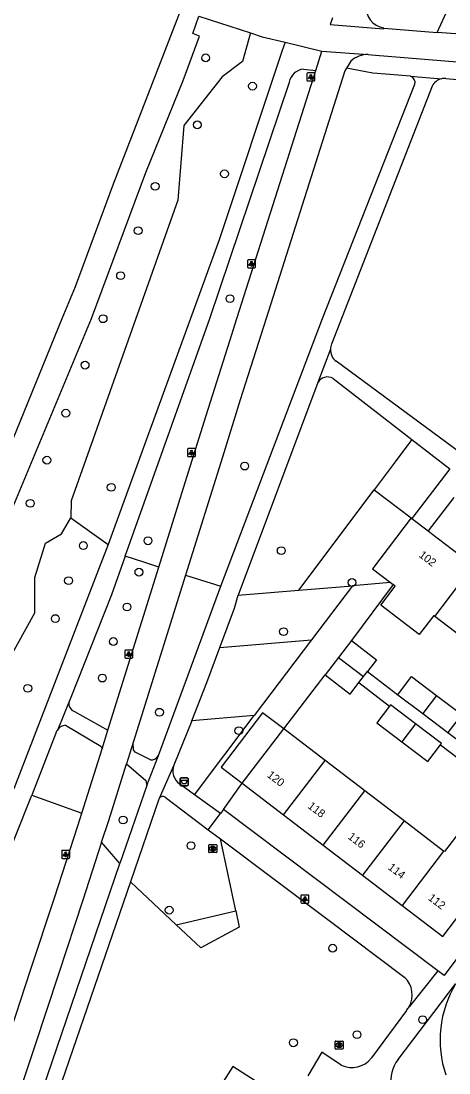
# Model space of a CAD drawing. Extents: x 159040 to 160094, y 381214 to 382518.
# Drawn here: x 159296.5 to 159350, y 381905.8 to 382037.2 of the extents above; entities that cross this region are included whole.
import ezdxf

# ---------------------------------------------------------------- set-up
doc = ezdxf.new("R2010")
doc.units = 0
for name, color, linetype in [('IMGEO_Afvalbak', 7, 'Continuous'), ('IMGEO_Berm_groen', 7, 'Continuous'), ('IMGEO_Boom', 7, 'Continuous'), ('IMGEO_Fietspad_gesloten', 7, 'Continuous'), ('IMGEO_Fietspad_open', 7, 'Continuous'), ('IMGEO_Groenvoorziening', 7, 'Continuous'), ('IMGEO_Lichtpunt', 7, 'Continuous'), ('IMGEO_Pand', 7, 'Continuous'), ('IMGEO_Pand_nummerreeks', 7, 'Continuous'), ('IMGEO_Rijbaan_lokaal_open', 7, 'Continuous'), ('IMGEO_Rioolput', 7, 'Continuous'), ('IMGEO_Terreindeel_open', 7, 'Continuous'), ('IMGEO_Voetpad_gesloten', 7, 'Continuous'), ('IMGEO_Voetpad_open', 7, 'Continuous'), ('IMGEO_Waterloop', 7, 'Continuous')]:
    doc.layers.add(name, color=color, linetype=linetype)

msp = doc.modelspace()

# ---------------------------------------------------------------- linework, layer by layer
at = {"layer": 'IMGEO_Afvalbak'}
for p, q in [((159316.42, 381941.74), (159316.42, 381942.54)), ((159316.42, 381942.54), (159316.42, 381941.74)), ((159316.52, 381942.64), (159317.31, 381942.64)), ((159317.31, 381942.64), (159316.52, 381942.64)), ((159317.31, 381941.64), (159316.52, 381941.64)), ((159316.52, 381941.64), (159317.31, 381941.64)), ((159317.41, 381942.54), (159317.41, 381941.74)), ((159317.41, 381941.74), (159317.41, 381942.54))]:
    msp.add_line(p, q, dxfattribs=at)
msp.add_lwpolyline([(159316.56, 381942.36), (159317.26, 381942.36), (159317.12, 381941.89), (159316.71, 381941.89), (159316.56, 381942.36)], dxfattribs=at)
for centre, start, end in [((159316.52, 381942.54), 90, 180), ((159316.52, 381942.54), 90, 180), ((159316.52, 381941.74), 180, 270), ((159316.52, 381941.74), 180, 270), ((159317.31, 381942.54), 0, 90), ((159317.31, 381942.54), 360, 90), ((159317.31, 381941.74), 270, 0), ((159317.31, 381941.74), 270, 0)]:
    msp.add_arc(centre, 0.1, start, end, dxfattribs=at)
at = {"layer": 'IMGEO_Berm_groen'}
msp.add_lwpolyline([(159308.88, 381931.92), (159306.61, 381934.6)], dxfattribs=at)
at = {"layer": 'IMGEO_Boom'}
for centre in [(159319.6, 382032.56), (159325.46, 382029.03), (159318.56, 382024.2), (159321.96, 382018.08), (159313.29, 382016.52), (159311.18, 382010.98), (159308.98, 382005.36), (159322.65, 382002.49), (159306.79, 381999.98), (159304.54, 381994.19), (159302.14, 381988.19), (159299.77, 381982.32), (159324.48, 381981.58), (159307.81, 381978.92), (159297.69, 381976.93), (159304.32, 381971.65), (159312.41, 381972.25), (159329.05, 381971.02), (159311.27, 381968.33), (159302.48, 381967.27), (159337.89, 381967.04), (159309.78, 381963.97), (159300.83, 381962.53), (159329.34, 381960.9), (159308.07, 381959.66), (159306.69, 381955.1), (159297.38, 381953.82), (159313.83, 381950.83), (159323.76, 381948.53), (159309.29, 381937.37), (159317.77, 381934.17), (159315.05, 381926.11), (159335.48, 381921.36), (159346.72, 381912.43), (159330.57, 381909.55), (159338.52, 381910.56)]:
    msp.add_circle(centre, 0.489, dxfattribs=at)
at = {"layer": 'IMGEO_Fietspad_gesloten'}
for points in [[(159335.44, 382037.58), (159335.16, 382036.74), (159341.84, 382036.2), (159341.85, 382036.29)], [(159333.38, 382031), (159334.14, 382033.39)], [(159334.14, 382033.39), (159339.89, 382032.98)], [(159313.76, 381968.95), (159316.85, 381978.85), (159319.68, 381987.89), (159322.64, 381997.24), (159323.52, 382000), (159329.21, 382017.91), (159333.38, 382031)], [(159337.22, 382031.29), (159337.01, 382030.94), (159327.17, 382000), (159323.93, 381989.85), (159321.7, 381982.69), (159317.09, 381967.97)], [(159337.75, 382032.16), (159337.22, 382031.29)], [(159307.39, 381948.59), (159313.76, 381968.95)], [(159317.09, 381967.97), (159310.55, 381947.07)], [(159306.67, 381946.27), (159307.39, 381948.59)], [(159310.55, 381947.07), (159309.71, 381944.39)], [(159304.14, 381938.24), (159306.67, 381946.27)], [(159306.61, 381934.6), (159307.49, 381937.3), (159309.71, 381944.39)], [(159279.71, 381866.01), (159282.1, 381872.64), (159285.35, 381881.89), (159288.61, 381891.31), (159291.65, 381900.27), (159294.67, 381909.28), (159297.74, 381918.63), (159300.71, 381927.65), (159303.63, 381936.63), (159304.14, 381938.24)], [(159306.61, 381934.6), (159304.26, 381927.37), (159301.22, 381918.11), (159298.23, 381909.03), (159295.19, 381899.96), (159292.11, 381890.78), (159288.96, 381881.64), (159285.74, 381872.49), (159282.57, 381863.66), (159282.04, 381862.23)]]:
    msp.add_lwpolyline(points, dxfattribs=at)
for centre, radius, start, end in [((159342.28, 382038.91), 2.65, 174.304, 260.6408), ((159339.88, 382029.79), 3.19, 89.843, 131.8905)]:
    msp.add_arc(centre, radius, start, end, dxfattribs=at)
at = {"layer": 'IMGEO_Fietspad_open'}
for points in [[(159318.77, 382037.77), (159325.19, 382035.69)], [(159341.85, 382036.29), (159348.52, 382035.75)], [(159325.19, 382035.69), (159326.65, 382035.21), (159329.52, 382034.51)], [(159350.85, 382035.56), (159348.52, 382035.75)], [(159329.52, 382034.51), (159334.14, 382033.39)], [(159339.89, 382032.98), (159340.32, 382032.95), (159371.87, 382030.37)]]:
    msp.add_lwpolyline(points, dxfattribs=at)
at = {"layer": 'IMGEO_Groenvoorziening'}
for points in [[(159288.75, 381958.83), (159293.87, 381972.53), (159305.33, 382000), (159312.15, 382018.25), (159316.8, 382029.74), (159318.84, 382035.28), (159317.99, 382035.62), (159318.77, 382037.77)], [(159325.19, 382035.69), (159324.2, 382032.11), (159321.67, 382030.2), (159316.87, 382024.11), (159316.15, 382014.79), (159302.8, 381977.23), (159302.78, 381975.1)], [(159345.37, 381984.91), (159343.27, 381982.11), (159340.66, 381978.63)], [(159350.13, 381981.23), (159345.36, 381975.05)], [(159331.24, 381966.09), (159340.66, 381978.63)], [(159340.66, 381978.63), (159345.28, 381975.11)], [(159295.01, 381957.37), (159298.27, 381963.26), (159298.27, 381967.65), (159299.61, 381971.95), (159301.61, 381973.1), (159302.78, 381975.1)], [(159302.78, 381975.1), (159307.42, 381971.79)], [(159313.76, 381968.95), (159312, 381969.52), (159309.55, 381970.32)], [(159317.09, 381967.97), (159321.51, 381966.58)], [(159331.24, 381966.09), (159337.95, 381966.64)], [(159337.95, 381966.64), (159332.82, 381959.86)], [(159343.04, 381966.77), (159337.81, 381959.79)], [(159342.7, 381967.03), (159337.95, 381966.64)], [(159323.65, 381965.47), (159331.24, 381966.09)], [(159321.39, 381958.92), (159332.82, 381959.86)], [(159332.82, 381959.86), (159325.68, 381950.41)], [(159329.36, 381948.74), (159334.53, 381955.49)], [(159329.36, 381948.74), (159326.71, 381950.77), (159321.53, 381943.98), (159324.18, 381941.96)], [(159325.68, 381950.41), (159317.86, 381949.77)], [(159318.21, 381940.53), (159325.68, 381950.41)], [(159321.82, 381938.68), (159324.18, 381941.96)], [(159297.9, 381940.46), (159301.6, 381939.14), (159304.14, 381938.24)], [(159323.36, 381926.04), (159321.46, 381935.01)], [(159310.21, 381929.63), (159315.94, 381924.27)], [(159315.94, 381924.27), (159323.36, 381926.04)], [(159323.36, 381926.04), (159323.8, 381924), (159319.01, 381921.39), (159315.94, 381924.27)], [(159330.31, 381901.89), (159322.99, 381906.6), (159298.02, 381867.31)]]:
    msp.add_lwpolyline(points, dxfattribs=at)
at = {"layer": 'IMGEO_Lichtpunt'}
for p, q in [((159332.25, 382030.58), (159332.25, 382029.78)), ((159332.25, 382030.58), (159332.25, 382029.78)), ((159333.15, 382030.68), (159332.35, 382030.68)), ((159333.15, 382030.68), (159332.35, 382030.68)), ((159332.35, 382029.68), (159333.15, 382029.68)), ((159332.35, 382029.68), (159333.15, 382029.68)), ((159333.25, 382029.78), (159333.25, 382030.58)), ((159333.25, 382029.78), (159333.25, 382030.58)), ((159325.74, 382007.34), (159324.93, 382007.34)), ((159325.74, 382007.34), (159324.93, 382007.34)), ((159324.83, 382007.24), (159324.83, 382006.44)), ((159324.83, 382007.24), (159324.83, 382006.44)), ((159324.93, 382006.34), (159325.74, 382006.34)), ((159324.93, 382006.34), (159325.74, 382006.34)), ((159325.83, 382006.44), (159325.83, 382007.24)), ((159325.83, 382006.44), (159325.83, 382007.24)), ((159317.33, 381983.67), (159317.33, 381982.86)), ((159317.33, 381983.67), (159317.33, 381982.86)), ((159318.24, 381983.76), (159317.43, 381983.76)), ((159318.24, 381983.76), (159317.43, 381983.76)), ((159318.33, 381982.86), (159318.33, 381983.67)), ((159318.33, 381982.86), (159318.33, 381983.67)), ((159317.43, 381982.77), (159318.24, 381982.77)), ((159317.43, 381982.77), (159318.24, 381982.77)), ((159309.5, 381958.5), (159309.5, 381957.69)), ((159309.5, 381958.5), (159309.5, 381957.69)), ((159310.4, 381958.59), (159309.6, 381958.59)), ((159310.4, 381958.59), (159309.6, 381958.59)), ((159309.6, 381957.6), (159310.4, 381957.6)), ((159309.6, 381957.6), (159310.4, 381957.6)), ((159310.5, 381957.69), (159310.5, 381958.5)), ((159310.5, 381957.69), (159310.5, 381958.5)), ((159301.62, 381933.48), (159301.62, 381932.67)), ((159301.62, 381933.48), (159301.62, 381932.67)), ((159302.52, 381933.57), (159301.71, 381933.57)), ((159302.52, 381933.57), (159301.71, 381933.57)), ((159301.71, 381932.58), (159302.52, 381932.58)), ((159301.71, 381932.58), (159302.52, 381932.58)), ((159302.62, 381932.67), (159302.62, 381933.48)), ((159302.62, 381932.67), (159302.62, 381933.48)), ((159331.51, 381927.9), (159331.51, 381927.09)), ((159331.51, 381927.9), (159331.51, 381927.09)), ((159332.41, 381927.99), (159331.61, 381927.99)), ((159332.41, 381927.99), (159331.61, 381927.99)), ((159332.51, 381927.09), (159332.51, 381927.9)), ((159332.51, 381927.09), (159332.51, 381927.9)), ((159331.61, 381927), (159332.41, 381927)), ((159331.61, 381927), (159332.41, 381927))]:
    msp.add_line(p, q, dxfattribs=at)
for points in [[(159332.63, 382030.25), (159332.67, 382030.22), (159332.48, 382029.96), (159332.44, 382029.98), (159332.63, 382030.25)], [(159332.73, 382030.2), (159332.78, 382030.2), (159332.78, 382029.88), (159332.73, 382029.88), (159332.73, 382030.2)], [(159332.84, 382030.22), (159332.88, 382030.25), (159333.06, 382029.98), (159333.03, 382029.96), (159332.84, 382030.22)], [(159325.21, 382006.91), (159325.25, 382006.88), (159325.06, 382006.62), (159325.02, 382006.64), (159325.21, 382006.91)], [(159325.31, 382006.86), (159325.36, 382006.86), (159325.36, 382006.54), (159325.31, 382006.54), (159325.31, 382006.86)], [(159325.42, 382006.88), (159325.46, 382006.91), (159325.65, 382006.64), (159325.61, 382006.62), (159325.42, 382006.88)], [(159317.71, 381983.33), (159317.75, 381983.31), (159317.56, 381983.04), (159317.52, 381983.07), (159317.71, 381983.33)], [(159317.81, 381983.29), (159317.86, 381983.29), (159317.86, 381982.96), (159317.81, 381982.96), (159317.81, 381983.29)], [(159317.92, 381983.31), (159317.96, 381983.33), (159318.15, 381983.07), (159318.11, 381983.04), (159317.92, 381983.31)], [(159309.88, 381958.16), (159309.92, 381958.13), (159309.73, 381957.87), (159309.69, 381957.9), (159309.88, 381958.16)], [(159309.98, 381958.11), (159310.03, 381958.11), (159310.03, 381957.79), (159309.98, 381957.79), (159309.98, 381958.11)], [(159310.09, 381958.13), (159310.13, 381958.16), (159310.31, 381957.9), (159310.28, 381957.87), (159310.09, 381958.13)], [(159301.99, 381933.14), (159302.03, 381933.12), (159301.84, 381932.85), (159301.81, 381932.88), (159301.99, 381933.14)], [(159302.09, 381933.1), (159302.14, 381933.1), (159302.14, 381932.77), (159302.09, 381932.77), (159302.09, 381933.1)], [(159302.2, 381933.12), (159302.24, 381933.14), (159302.43, 381932.88), (159302.39, 381932.85), (159302.2, 381933.12)], [(159331.89, 381927.56), (159331.92, 381927.53), (159331.74, 381927.27), (159331.7, 381927.3), (159331.89, 381927.56)], [(159331.99, 381927.51), (159332.03, 381927.51), (159332.03, 381927.19), (159331.99, 381927.19), (159331.99, 381927.51)], [(159332.1, 381927.53), (159332.14, 381927.56), (159332.32, 381927.3), (159332.28, 381927.27), (159332.1, 381927.53)]]:
    msp.add_lwpolyline(points, dxfattribs=at)
for centre in [(159332.75, 382030.38), (159325.33, 382007.04), (159317.83, 381983.47), (159310, 381958.3), (159302.12, 381933.28), (159332.01, 381927.7)]:
    msp.add_circle(centre, 0.0994, dxfattribs=at)
for centre, start, end in [((159332.35, 382030.58), 90, 180), ((159332.35, 382030.58), 90, 180), ((159332.35, 382029.78), 180, 270), ((159332.35, 382029.78), 180, 270), ((159333.15, 382030.58), 0, 90), ((159333.15, 382030.58), 0, 90), ((159333.15, 382029.78), 270, 0), ((159333.15, 382029.78), 270, 360), ((159324.93, 382007.24), 90, 180), ((159324.93, 382007.24), 90, 180), ((159325.74, 382007.24), 0, 90), ((159325.74, 382007.24), 0, 90), ((159324.93, 382006.44), 180, 270), ((159324.93, 382006.44), 180, 270), ((159325.74, 382006.44), 270, 0), ((159325.74, 382006.44), 270, 360), ((159317.43, 381983.67), 90, 180), ((159317.43, 381983.67), 90, 180), ((159318.24, 381983.67), 0, 90), ((159318.24, 381983.67), 0, 90), ((159317.43, 381982.86), 180, 270), ((159317.43, 381982.86), 180, 270), ((159318.24, 381982.86), 270, 0), ((159318.24, 381982.86), 270, 360), ((159309.6, 381958.5), 90, 180), ((159309.6, 381958.5), 90, 180), ((159309.6, 381957.69), 180, 270), ((159309.6, 381957.69), 180, 270), ((159310.4, 381958.5), 0, 90), ((159310.4, 381958.5), 0, 90), ((159310.4, 381957.69), 270, 0), ((159310.4, 381957.69), 270, 360), ((159301.71, 381933.48), 90, 180), ((159301.71, 381933.48), 90, 180), ((159301.71, 381932.67), 180, 270), ((159301.71, 381932.67), 180, 270), ((159302.52, 381933.48), 0, 90), ((159302.52, 381933.48), 0, 90), ((159302.52, 381932.67), 270, 0), ((159302.52, 381932.67), 270, 360), ((159331.61, 381927.9), 90, 180), ((159331.61, 381927.9), 90, 180), ((159332.41, 381927.9), 0, 90), ((159332.41, 381927.9), 0, 90), ((159331.61, 381927.09), 180, 270), ((159331.61, 381927.09), 180, 270), ((159332.41, 381927.09), 270, 0), ((159332.41, 381927.09), 270, 360)]:
    msp.add_arc(centre, 0.0946, start, end, dxfattribs=at)
at = {"layer": 'IMGEO_Pand'}
for points in [[(159345.28, 381975.11), (159340.43, 381968.75), (159342.7, 381967.03)], [(159345.36, 381975.05), (159345.28, 381975.11)], [(159345.36, 381975.05), (159347.41, 381973.49)], [(159347.41, 381973.49), (159347.84, 381973.16), (159353.07, 381969.16)], [(159348.23, 381962.81), (159353.07, 381969.16)], [(159348.23, 381962.81), (159348.1, 381962.91), (159346.29, 381960.54), (159341.49, 381964.2), (159343.3, 381966.57), (159343.04, 381966.77)], [(159342.7, 381967.03), (159343.04, 381966.77)], [(159353.14, 381959.06), (159348.23, 381962.81)], [(159337.81, 381959.79), (159336.2, 381957.68)], [(159337.81, 381959.79), (159340.95, 381957.39), (159339.83, 381955.92)], [(159336.2, 381957.68), (159334.53, 381955.49)], [(159336.2, 381957.68), (159339.34, 381955.29)], [(159334.53, 381955.49), (159337.67, 381953.09), (159338.76, 381954.53)], [(159338.76, 381954.53), (159339.34, 381955.29)], [(159339.34, 381955.29), (159339.83, 381955.92)], [(159343.63, 381953.02), (159345.34, 381955.28), (159348.46, 381952.92)], [(159343.63, 381953.02), (159346.74, 381950.67)], [(159348.46, 381952.92), (159346.74, 381950.67)], [(159348.46, 381952.92), (159351.59, 381950.56), (159349.88, 381948.29)], [(159342.59, 381951.61), (159340.99, 381949.49), (159344.13, 381947.12)], [(159345.84, 381949.37), (159342.7, 381951.75), (159342.59, 381951.61)], [(159346.74, 381950.67), (159349.88, 381948.29)], [(159324.18, 381941.96), (159329.36, 381948.74)], [(159334.52, 381944.81), (159329.36, 381948.74)], [(159345.84, 381949.37), (159344.13, 381947.12)], [(159348.94, 381946.77), (159349.07, 381946.93), (159345.84, 381949.37)], [(159344.13, 381947.12), (159347.36, 381944.68), (159348.94, 381946.77)], [(159329.34, 381938.02), (159334.52, 381944.81)], [(159339.48, 381941.03), (159334.52, 381944.81)], [(159324.18, 381941.96), (159329.34, 381938.02)], [(159334.3, 381934.24), (159339.48, 381941.03)], [(159344.39, 381937.28), (159339.48, 381941.03)], [(159329.34, 381938.02), (159334.3, 381934.24)], [(159344.39, 381937.28), (159339.21, 381930.49)], [(159344.16, 381926.71), (159349.24, 381922.84), (159354.42, 381929.62), (159356.64, 381932.52), (159351.64, 381936.33), (159349.43, 381933.43), (159349.34, 381933.5)], [(159349.34, 381933.5), (159344.39, 381937.28)], [(159334.3, 381934.24), (159339.21, 381930.49)], [(159349.34, 381933.5), (159344.16, 381926.71)], [(159339.21, 381930.49), (159344.16, 381926.71)]]:
    msp.add_lwpolyline(points, dxfattribs=at)
at = {"layer": 'IMGEO_Rijbaan_lokaal_open'}
msp.add_arc((159362.67, 381909.89), 13.77, 149.2758, 198.4328, dxfattribs=at)
at = {"layer": 'IMGEO_Rioolput'}
for p, q in [((159319.99, 381933.37), (159319.99, 381934.23)), ((159320.07, 381934.3), (159320.92, 381934.3)), ((159320.48, 381934.08), (159320.51, 381934.08)), ((159321, 381934.23), (159321, 381933.37)), ((159320.92, 381933.3), (159320.07, 381933.3)), ((159320.5, 381933.52), (159320.48, 381933.52)), ((159335.78, 381908.83), (159335.78, 381909.69)), ((159335.85, 381909.76), (159336.7, 381909.76)), ((159336.7, 381908.76), (159335.85, 381908.76)), ((159336.26, 381909.54), (159336.29, 381909.54)), ((159336.29, 381908.98), (159336.26, 381908.98)), ((159336.78, 381909.69), (159336.78, 381908.83))]:
    msp.add_line(p, q, dxfattribs=at)
for points in [[(159319.99, 381933.37), (159319.99, 381934.23)], [(159320.07, 381934.3), (159320.92, 381934.3)], [(159320.58, 381934), (159320.33, 381934), (159320.33, 381933.6)], [(159320.33, 381933.6), (159320.46, 381933.6), (159320.46, 381933.76), (159320.47, 381933.76)], [(159320.51, 381933.92), (159320.46, 381933.92), (159320.46, 381933.84)], [(159320.46, 381933.84), (159320.51, 381933.84)], [(159320.51, 381933.73), (159320.58, 381933.6), (159320.72, 381933.6), (159320.66, 381933.73)], [(159321, 381934.23), (159321, 381933.37)], [(159320.92, 381933.3), (159320.07, 381933.3)], [(159335.78, 381908.83), (159335.78, 381909.69)], [(159335.85, 381909.76), (159336.7, 381909.76)], [(159336.7, 381908.76), (159335.85, 381908.76)], [(159336.36, 381909.46), (159336.11, 381909.46), (159336.11, 381909.06)], [(159336.11, 381909.06), (159336.24, 381909.06), (159336.24, 381909.22), (159336.25, 381909.22)], [(159336.29, 381909.38), (159336.24, 381909.38), (159336.24, 381909.3)], [(159336.24, 381909.3), (159336.29, 381909.3)], [(159336.29, 381909.19), (159336.37, 381909.06), (159336.5, 381909.06), (159336.44, 381909.19)], [(159336.78, 381909.69), (159336.78, 381908.83)]]:
    msp.add_lwpolyline(points, dxfattribs=at)
for centre, radius, start, end in [((159320.07, 381934.22), 0.0765, 91.552, 178.448), ((159320.07, 381934.22), 0.0765, 91.552, 178.448), ((159320.46, 381933.71), 0.0533, 26.0293, 88.6989), ((159320.51, 381933.82), 0.0964, 77.0061, 93.1865), ((159320.49, 381934.03), 0.19, 274.7715, 282.9687), ((159320.53, 381933.88), 0.0378, 276.6634, 79.6772), ((159320.58, 381933.89), 0.109, 350.3612, 89.416), ((159320.58, 381933.89), 0.112, 277.5842, 350.9817), ((159320.56, 381933.67), 0.108, 29.5134, 73.7905), ((159320.92, 381934.22), 0.0765, 1.552, 88.448), ((159320.92, 381934.22), 0.0765, 1.552, 88.448), ((159320.07, 381933.38), 0.0765, 181.552, 268.448), ((159320.07, 381933.38), 0.0765, 181.552, 268.448), ((159320.92, 381933.38), 0.0765, 271.552, 358.448), ((159320.92, 381933.38), 0.0765, 271.552, 358.448), ((159335.85, 381909.69), 0.0765, 91.552, 178.448), ((159335.85, 381909.69), 0.0765, 91.552, 178.448), ((159335.85, 381908.84), 0.0765, 181.552, 268.448), ((159335.85, 381908.84), 0.0765, 181.552, 268.448), ((159336.25, 381909.17), 0.0533, 26.0293, 88.6989), ((159336.3, 381909.28), 0.0964, 77.0061, 93.1865), ((159336.27, 381909.49), 0.19, 274.7715, 282.9687), ((159336.31, 381909.34), 0.0378, 276.6634, 79.6772), ((159336.36, 381909.35), 0.109, 350.3612, 89.416), ((159336.36, 381909.35), 0.112, 277.5842, 350.9817), ((159336.35, 381909.13), 0.108, 29.5134, 73.7905), ((159336.7, 381909.69), 0.0765, 1.552, 88.448), ((159336.7, 381909.69), 0.0765, 1.552, 88.448), ((159336.7, 381908.84), 0.0765, 271.552, 358.448), ((159336.7, 381908.84), 0.0765, 271.552, 358.448)]:
    msp.add_arc(centre, radius, start, end, dxfattribs=at)
for centre, major_axis, ratio, start_param, end_param in [((159320.48, 381933.8), (-0.387, 0.002), 0.722429, 4.712389, 7.853982), ((159320.51, 381933.8), (-0.39, 0.002), 0.717154, 1.570796, 4.712389), ((159336.26, 381909.26), (-0.387, 0.002), 0.722429, 4.712389, 7.853982), ((159336.29, 381909.26), (-0.39, 0.002), 0.717154, 1.570796, 4.712389)]:
    msp.add_ellipse(centre, major_axis=major_axis, ratio=ratio, start_param=start_param, end_param=end_param, dxfattribs=at)
at = {"layer": 'IMGEO_Terreindeel_open'}
msp.add_lwpolyline([(159350.61, 381977.65), (159347.41, 381973.49)], dxfattribs=at)
at = {"layer": 'IMGEO_Voetpad_gesloten'}
for points in [[(159348.52, 382035.75), (159352.66, 382044.78), (159360.46, 382061.15)], [(159329.52, 382034.51), (159329.14, 382033.36), (159321.3, 382009.84), (159317.71, 382000), (159307.42, 381971.79)], [(159331.81, 382031.15), (159333.38, 382031)], [(159345.21, 382030.28), (159340.48, 382030.66), (159337.22, 382031.29)], [(159345.21, 382030.28), (159349.07, 382029.95)], [(159349.62, 382029.97), (159371.82, 382028.01)], [(159309.55, 381970.32), (159320.13, 382000), (159330.06, 382029.54)], [(159321.51, 381966.58), (159334.22, 382000), (159345.74, 382029.28)], [(159347.92, 382029.04), (159335.34, 381996.82)], [(159335.19, 381996.19), (159333.62, 381992.01)], [(159354.04, 381981.32), (159335.9, 381994.68)], [(159333.62, 381992.01), (159323.65, 381965.47)], [(159335.52, 381992.53), (159345.37, 381984.91)], [(159345.37, 381984.91), (159350.13, 381981.23)], [(159307.42, 381971.79), (159295.66, 381941.25)], [(159309.55, 381970.32), (159307.84, 381965.51), (159302.67, 381952.45), (159302.55, 381952.16)], [(159313.7, 381945.41), (159321.51, 381966.58)], [(159321.39, 381958.92), (159323.21, 381963.85), (159323.65, 381965.47)], [(159317.86, 381949.77), (159319.76, 381954.54), (159321.39, 381958.92)], [(159302.55, 381952.16), (159301.12, 381948.66)], [(159303.22, 381950.92), (159307.39, 381948.59)], [(159317.86, 381949.77), (159315.65, 381944.23)], [(159300.9, 381948.23), (159297.9, 381940.46)], [(159302.11, 381949.21), (159306.52, 381946.61), (159306.67, 381946.27)], [(159312.72, 381944.89), (159310.82, 381945.83), (159310.58, 381946.15), (159310.55, 381947.07)], [(159309.71, 381944.39), (159312.13, 381942.29), (159312.24, 381941.67)], [(159312.24, 381941.67), (159313.7, 381945.41)], [(159315.65, 381944.23), (159313.8, 381940.05)], [(159312.24, 381941.67), (159308.88, 381931.92)], [(159318.21, 381940.53), (159316.35, 381941.87)], [(159221.44, 381754.67), (159250, 381824.01), (159281.99, 381900.69), (159297.9, 381940.46)], [(159321.45, 381938.19), (159318.21, 381940.53)], [(159313.8, 381940.05), (159313.77, 381939.97), (159310.21, 381929.63)], [(159314.54, 381940.21), (159319.93, 381936.16)], [(159319.93, 381936.16), (159321.45, 381938.19)], [(159284.84, 381861.24), (159285.9, 381864.71), (159308.88, 381931.92)], [(159310.21, 381929.63), (159298.47, 381895.53), (159290.86, 381872.94)]]:
    msp.add_lwpolyline(points, dxfattribs=at)
for centre, radius, start, end in [((159331.99, 382029.2), 1.96, 95.0808, 170.0849), ((159344.91, 382029.48), 0.86, 346.2072, 69.3052), ((159349.4, 382028.34), 1.64, 101.7069, 154.8444), ((159349.41, 382028.38), 1.61, 82.3889, 102.0003), ((159337.03, 381996.11), 1.84, 156.9929, 177.2965), ((159337, 381996.11), 1.81, 177.4999, 232.625), ((159334.84, 381991.31), 1.4, 60.8204, 149.8126), ((159303.56, 381951.91), 1.05, 166.5002, 251.0393), ((159302.25, 381947.8), 1.42, 142.9085, 162.3551), ((159302.25, 381947.8), 1.42, 95.681, 142.7426), ((159312.83, 381945.86), 0.974, 263.498, 332.8233), ((159317.51, 381943.5), 2, 158.4062, 234.215), ((159314.24, 381939.81), 0.503, 53.5019, 151.0792)]:
    msp.add_arc(centre, radius, start, end, dxfattribs=at)
at = {"layer": 'IMGEO_Voetpad_open'}
for points in [[(159339.83, 381955.92), (159343.63, 381953.02)], [(159338.76, 381954.53), (159342.59, 381951.61)], [(159349.88, 381948.29), (159351.81, 381946.84), (159353.35, 381945.58)], [(159348.94, 381946.77), (159352.39, 381944.13), (159352.57, 381943.99)], [(159321.82, 381938.68), (159321.45, 381938.19)], [(159348.62, 381918.53), (159321.82, 381938.68)], [(159319.93, 381936.16), (159321.46, 381935.01)], [(159321.46, 381935.01), (159334.72, 381925.05), (159344.49, 381917.71)], [(159362.93, 381936.09), (159349.41, 381917.94), (159348.62, 381918.53)], [(159348.62, 381918.53), (159345.01, 381914.04)], [(159343.64, 381907.46), (159349.94, 381915.75), (159350.83, 381916.92)], [(159344.71, 381913.6), (159340.32, 381907.66)], [(159336.54, 381906.75), (159334.13, 381908.38), (159332.36, 381905.43)]]:
    msp.add_lwpolyline(points, dxfattribs=at)
for centre, radius, start, end in [((159342.39, 381915.54), 3.02, 330.2168, 45.7543), ((159342.34, 381915.57), 3.08, 320.3062, 330.2218), ((159337.88, 381909.51), 3.06, 244.1313, 322.7522), ((159347.14, 381904.8), 4.4, 142.7531, 236.8879)]:
    msp.add_arc(centre, radius, start, end, dxfattribs=at)
at = {"layer": 'IMGEO_Waterloop'}
msp.add_lwpolyline([(159267.91, 381915.14), (159278.39, 381943.16), (159283.35, 381954.45), (159287.92, 381966.37), (159301.7, 382000), (159303.33, 382003.99), (159308.08, 382016.84), (159316.53, 382038.64), (159317.71, 382041.64), (159319.08, 382045.1)], dxfattribs=at)

# ---------------------------------------------------------------- texts
at = {"layer": 'IMGEO_Pand_nummerreeks'}
for s, rotation, p in [('102', 322.6603, (159346.16, 381970.31)), ('120', 322.6594, (159327.2, 381942.83)), ('118', 322.6594, (159332.28, 381938.95)), ('116', 322.6594, (159337.29, 381935.12)), ('114', 322.6594, (159342.3, 381931.3)), ('112', 322.6603, (159347.31, 381927.48))]:
    msp.add_text(s, height=1, rotation=rotation, dxfattribs=at).set_placement(p)

doc.saveas('drawing.dxf')
